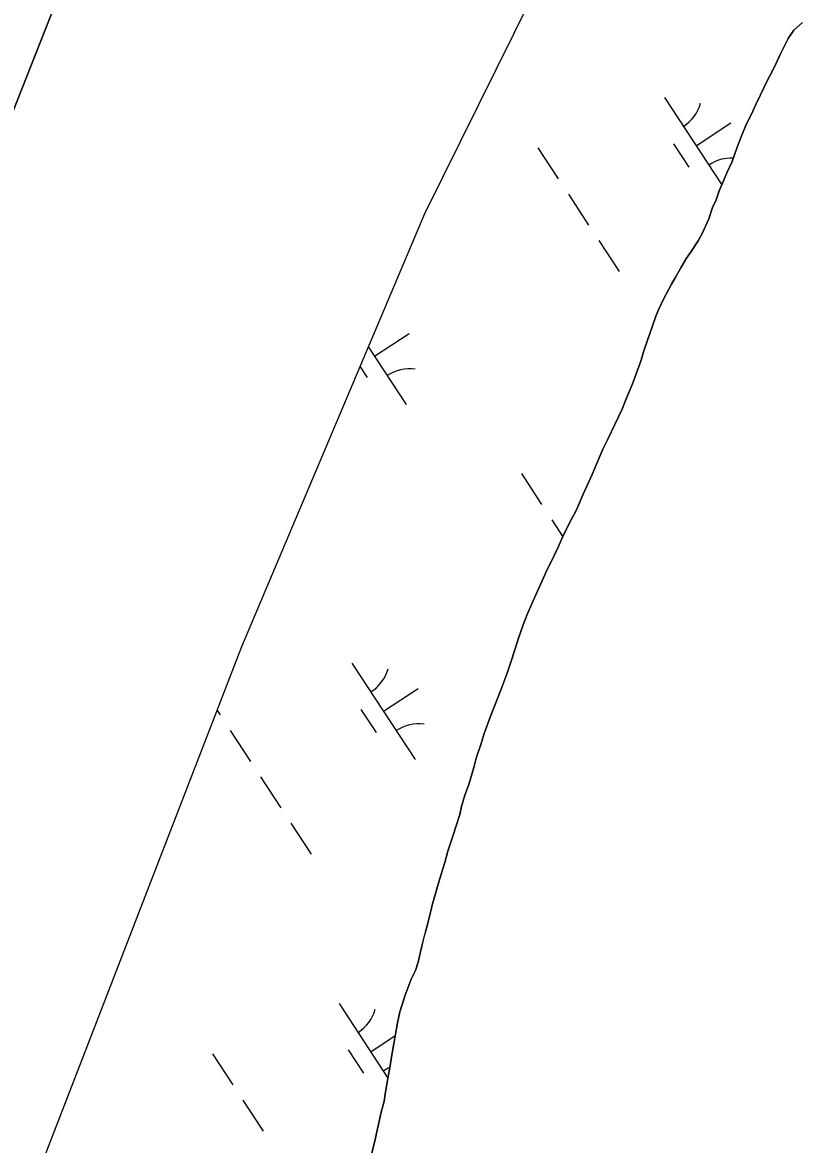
# Model space of a CAD drawing. Extents: x 3945642 to 3966284, y 206476 to 228921.
# Drawn here: x 3958039.5 to 3958377, y 219801 to 220286.8 of the extents above; entities that cross this region are included whole.
import ezdxf

# ---------------------------------------------------------------- set-up
doc = ezdxf.new("R2010")
doc.units = 0
doc.layers.add('V-TOPO-SHOR', color=7, linetype='Continuous')
doc.layers.add('V-WETL-SWMP', color=7, linetype='Continuous')

msp = doc.modelspace()

# ---------------------------------------------------------------- linework, layer by layer
at = {"layer": 'V-TOPO-SHOR'}
for points in [[(3957963.99, 220067.42), (3958062.31, 220316.56), (3958065.61, 220330.3), (3958069.31, 220340.41), (3958075.04, 220351.36), (3958080.21, 220358.47), (3958085.05, 220364.3), (3958089.56, 220368.96), (3958095.36, 220374.26), (3958099.54, 220377.32), (3958104.8, 220381.02), (3958110.27, 220384.61), (3958115.2, 220389.05), (3958121.44, 220396.05), (3958127.46, 220403.26), (3958218.6, 220572.02), (3958293.69, 220735.55), (3958300.62, 220751.08)], [(3958042.45, 219778.45), (3958134.5, 220016.65), (3958213.61, 220204.05), (3958338.29, 220455.89), (3958350.86, 220483.01), (3958353.71, 220494.08), (3958355.91, 220502.92), (3958357.12, 220508.56)], [(3958348.81, 220232.78), (3958350.76, 220237.99), (3958352.39, 220241.93), (3958355.53, 220248.31), (3958356.83, 220251.28), (3958358.78, 220255.43), (3958360.08, 220258.19), (3958362.14, 220262.34), (3958363.65, 220265), (3958365.71, 220269.46), (3958367.77, 220273.72), (3958370.8, 220279.78), (3958373.28, 220283.49), (3958377.03, 220286.77)], [(3958190.59, 219796.73), (3958192.13, 219803.23), (3958192.9, 219806.53), (3958194, 219811.64), (3958194.67, 219815.05), (3958195.98, 219819.84), (3958196.54, 219823.78), (3958197.65, 219829.64), (3958198.65, 219835.08), (3958199.21, 219839.02), (3958199.88, 219842.96), (3958200.66, 219847.11), (3958201.77, 219853.72), (3958202.87, 219858.41), (3958205.06, 219865.65), (3958207.67, 219872.56), (3958209.61, 219876.39), (3958210.81, 219880.01), (3958212.24, 219886.29), (3958213.13, 219890.13), (3958214.33, 219894.6), (3958215.76, 219900.24), (3958216.75, 219904.61), (3958218.83, 219911.64), (3958220.14, 219916.21), (3958222.21, 219923.13), (3958223.53, 219928.03), (3958225.93, 219934.95), (3958227.23, 219938.99), (3958228.76, 219943.89), (3958229.53, 219947.3), (3958230.96, 219952.3), (3958232.7, 219956.88), (3958234.77, 219964.22), (3958235.87, 219968.27), (3958237.94, 219974.55), (3958239.36, 219978.91), (3958241.86, 219986.04), (3958244.8, 219993.38), (3958246.64, 219998.17), (3958249.25, 220005.08), (3958250.67, 220009.45), (3958252.74, 220015.62), (3958254.05, 220019.77), (3958256.23, 220026.05), (3958257.86, 220030.41), (3958259.71, 220034.77), (3958262.96, 220041.9), (3958264.91, 220046.26), (3958266.54, 220049.87), (3958267.94, 220052.74), (3958269.56, 220055.93), (3958271.3, 220059.55), (3958273.79, 220065.18), (3958277.04, 220071.67), (3958279.2, 220075.71), (3958282.13, 220082.52), (3958286.03, 220091.13), (3958287.88, 220095.49), (3958290.7, 220101.98), (3958292.75, 220106.33), (3958295.89, 220112.71), (3958298.93, 220119.3), (3958300.77, 220123.77), (3958303.49, 220130.37), (3958305.12, 220134.62), (3958307.18, 220140.58), (3958308.28, 220144.2), (3958309.91, 220149.2), (3958311.98, 220155.06), (3958313.51, 220159.63), (3958314.7, 220162.4), (3958316.65, 220166.44), (3958318.06, 220169.2), (3958320.33, 220173.45), (3958321.95, 220176.22), (3958324.32, 220180.57), (3958326.81, 220184.72), (3958328.86, 220187.58), (3958331.88, 220192.26), (3958333.82, 220195.65), (3958336.53, 220201.71), (3958338.06, 220206.61), (3958339.68, 220210.02), (3958340.99, 220213.85), (3958342.84, 220218.21), (3958344.25, 220221.61), (3958346.63, 220226.5), (3958348.81, 220232.78)]]:
    msp.add_lwpolyline(points, dxfattribs=at)
at = {"layer": 'V-WETL-SWMP'}
for p, q in [((3958213.61, 220204.06), (3958338.29, 220455.89)), ((3958377.03, 220286.77), (3958373.28, 220283.49)), ((3958370.8, 220279.77), (3958367.77, 220273.72)), ((3958373.28, 220283.49), (3958370.8, 220279.77)), ((3958365.71, 220269.46), (3958363.65, 220265)), ((3958367.77, 220273.72), (3958365.71, 220269.46)), ((3958363.65, 220265), (3958362.14, 220262.34)), ((3958362.14, 220262.34), (3958360.08, 220258.2)), ((3958358.78, 220255.43), (3958356.83, 220251.28)), ((3958360.08, 220258.2), (3958358.78, 220255.43)), ((3958317.26, 220254.31), (3958342.08, 220216.42)), ((3958356.83, 220251.28), (3958355.53, 220248.31)), ((3958355.53, 220248.31), (3958352.39, 220241.93)), ((3958330.96, 220233.4), (3958346.01, 220243.26)), ((3958352.39, 220241.93), (3958350.76, 220237.99)), ((3958350.76, 220237.99), (3958348.81, 220232.78)), ((3958262.57, 220232.47), (3958271.33, 220219.09)), ((3958321.22, 220234.19), (3958327.79, 220224.15)), ((3958348.81, 220232.78), (3958346.63, 220226.5)), ((3958346.63, 220226.5), (3958344.25, 220221.61)), ((3958344.25, 220221.61), (3958342.83, 220218.21)), ((3958342.83, 220218.21), (3958340.99, 220213.85)), ((3958275.72, 220212.4), (3958284.49, 220199.01)), ((3958340.99, 220213.85), (3958339.68, 220210.01)), ((3958338.06, 220206.61), (3958336.53, 220201.71)), ((3958339.68, 220210.01), (3958338.06, 220206.61)), ((3958134.5, 220016.65), (3958213.61, 220204.06)), ((3958336.53, 220201.71), (3958333.82, 220195.65)), ((3958288.87, 220192.32), (3958297.64, 220178.94)), ((3958331.88, 220192.25), (3958328.86, 220187.58)), ((3958333.82, 220195.65), (3958331.88, 220192.25)), ((3958328.86, 220187.58), (3958326.81, 220184.72)), ((3958326.81, 220184.72), (3958324.33, 220180.57)), ((3958324.33, 220180.57), (3958321.95, 220176.22)), ((3958320.33, 220173.45), (3958318.06, 220169.2)), ((3958321.95, 220176.22), (3958320.33, 220173.45)), ((3958318.06, 220169.2), (3958316.65, 220166.44)), ((3958314.7, 220162.4), (3958313.51, 220159.63)), ((3958316.65, 220166.44), (3958314.7, 220162.4)), ((3958313.51, 220159.63), (3958311.98, 220155.06)), ((3958311.98, 220155.06), (3958309.91, 220149.2)), ((3958191.82, 220142.25), (3958206.88, 220152.11)), ((3958309.91, 220149.2), (3958308.28, 220144.2)), ((3958189.2, 220146.24), (3958205.52, 220121.33)), ((3958308.28, 220144.2), (3958307.19, 220140.58)), ((3958307.19, 220140.58), (3958305.12, 220134.62)), ((3958185.59, 220137.68), (3958188.65, 220133)), ((3958305.12, 220134.62), (3958303.48, 220130.37)), ((3958303.48, 220130.37), (3958300.77, 220123.77)), ((3958300.77, 220123.77), (3958298.93, 220119.3)), ((3958298.93, 220119.3), (3958295.89, 220112.71)), ((3958295.89, 220112.71), (3958292.75, 220106.33)), ((3958292.75, 220106.33), (3958290.7, 220101.98)), ((3958290.7, 220101.98), (3958287.88, 220095.49)), ((3958287.88, 220095.49), (3958286.03, 220091.13)), ((3958255.4, 220091.49), (3958264.17, 220078.11)), ((3958286.03, 220091.13), (3958282.13, 220082.51)), ((3958282.13, 220082.51), (3958279.2, 220075.71)), ((3958279.2, 220075.71), (3958277.04, 220071.67)), ((3958268.55, 220071.42), (3958273.32, 220064.13)), ((3958277.04, 220071.67), (3958273.79, 220065.18)), ((3958273.79, 220065.18), (3958271.3, 220059.55)), ((3958269.56, 220055.93), (3958267.94, 220052.74)), ((3958271.3, 220059.55), (3958269.56, 220055.93)), ((3958267.94, 220052.74), (3958266.54, 220049.87)), ((3958264.91, 220046.26), (3958262.96, 220041.9)), ((3958266.54, 220049.87), (3958264.91, 220046.26)), ((3958262.96, 220041.9), (3958259.71, 220034.77)), ((3958259.71, 220034.77), (3958257.86, 220030.41)), ((3958257.86, 220030.41), (3958256.23, 220026.05)), ((3958256.23, 220026.05), (3958254.05, 220019.77)), ((3958042.45, 219778.45), (3958134.5, 220016.65)), ((3958254.05, 220019.77), (3958252.74, 220015.62)), ((3958252.74, 220015.62), (3958250.67, 220009.45)), ((3958182.05, 220009.46), (3958209.45, 219967.64)), ((3958250.67, 220009.45), (3958249.25, 220005.08)), ((3958249.25, 220005.08), (3958246.64, 219998.17)), ((3958195.75, 219988.55), (3958210.81, 219998.42)), ((3958246.64, 219998.17), (3958244.8, 219993.38)), ((3958244.8, 219993.38), (3958241.86, 219986.04)), ((3958123.77, 219988.87), (3958125.03, 219986.96)), ((3958186.01, 219989.34), (3958192.59, 219979.31)), ((3958241.86, 219986.04), (3958239.36, 219978.91)), ((3958129.41, 219980.26), (3958138.18, 219966.88)), ((3958239.36, 219978.91), (3958237.94, 219974.55)), ((3958237.94, 219974.55), (3958235.87, 219968.27)), ((3958235.87, 219968.27), (3958234.77, 219964.22)), ((3958234.77, 219964.22), (3958232.7, 219956.88)), ((3958142.56, 219960.19), (3958151.33, 219946.81)), ((3958232.7, 219956.88), (3958230.96, 219952.3)), ((3958230.96, 219952.3), (3958229.53, 219947.3)), ((3958228.76, 219943.89), (3958227.23, 219938.99)), ((3958229.53, 219947.3), (3958228.76, 219943.89)), ((3958155.72, 219940.11), (3958164.48, 219926.73)), ((3958227.23, 219938.99), (3958225.93, 219934.95)), ((3958225.93, 219934.95), (3958223.53, 219928.03)), ((3958223.53, 219928.03), (3958222.21, 219923.13)), ((3958222.21, 219923.13), (3958220.14, 219916.21)), ((3958220.14, 219916.21), (3958218.83, 219911.64)), ((3958218.83, 219911.64), (3958216.75, 219904.61)), ((3958215.76, 219900.24), (3958214.33, 219894.6)), ((3958216.75, 219904.61), (3958215.76, 219900.24)), ((3958214.33, 219894.6), (3958213.12, 219890.13)), ((3958212.24, 219886.29), (3958210.81, 219880.01)), ((3958213.12, 219890.13), (3958212.24, 219886.29)), ((3958209.61, 219876.39), (3958207.67, 219872.56)), ((3958210.81, 219880.01), (3958209.61, 219876.39)), ((3958207.67, 219872.56), (3958205.06, 219865.65)), ((3958176.5, 219862.09), (3958197.68, 219829.76)), ((3958205.06, 219865.65), (3958202.87, 219858.41)), ((3958202.87, 219858.41), (3958201.77, 219853.72)), ((3958201.77, 219853.72), (3958200.66, 219847.12)), ((3958190.2, 219841.17), (3958200.83, 219848.14)), ((3958200.66, 219847.12), (3958199.88, 219842.96)), ((3958180.46, 219841.97), (3958187.03, 219831.93)), ((3958199.88, 219842.96), (3958199.21, 219839.02)), ((3958121.81, 219840.25), (3958130.58, 219826.87)), ((3958199.21, 219839.02), (3958198.65, 219835.08)), ((3958198.65, 219835.08), (3958197.65, 219829.64)), ((3958197.65, 219829.64), (3958196.54, 219823.78)), ((3958196.54, 219823.78), (3958195.98, 219819.84)), ((3958134.96, 219820.17), (3958143.73, 219806.79)), ((3958195.98, 219819.84), (3958194.67, 219815.05)), ((3958194.67, 219815.05), (3958194, 219811.64)), ((3958194, 219811.64), (3958192.9, 219806.53)), ((3958192.13, 219803.22), (3958190.59, 219796.73)), ((3958192.9, 219806.53), (3958192.13, 219803.22))]:
    msp.add_line(p, q, dxfattribs=at)
msp.add_lwpolyline([(3958062.31, 220316.57), (3957963.99, 220067.42)], dxfattribs=at)
for centre, start, end in [((3958316.02, 220256.63), 302.4575, 344.0011), ((3958346.29, 220210.42), 87.1897, 124.0011), ((3958207.15, 220119.27), 82.4574, 124.0011), ((3958180.82, 220011.79), 302.4575, 344.0011), ((3958211.09, 219965.58), 82.4574, 124.0011), ((3958175.26, 219864.41), 302.4575, 344.0011), ((3958205.54, 219818.2), 113.4518, 124.0011)]:
    msp.add_arc(centre, 17.62, start, end, dxfattribs=at)

doc.saveas('drawing.dxf')
